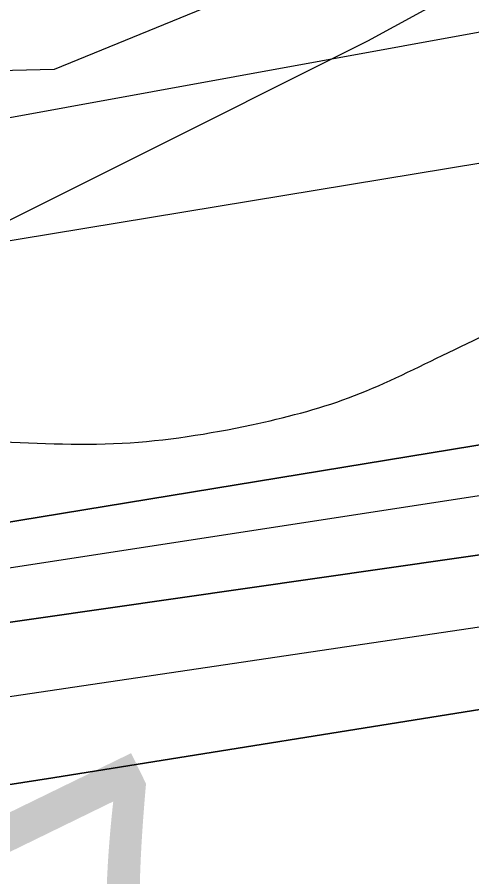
# Model space of a CAD drawing. Extents: x 3445503 to 3483459, y 540493 to 566012.
# Drawn here: x 3473027.1 to 3473120, y 551823.9 to 551999.4 of the extents above; entities that cross this region are included whole.
import ezdxf

# ---------------------------------------------------------------- set-up
doc = ezdxf.new("R2010")
doc.units = 0
for name, color, linetype in [('V-GRID-MAJR', 7, 'Continuous'), ('V-RIVR-EDGE', 7, 'Continuous'), ('V-RIVR-RANG', 7, 'Continuous'), ('V-RRAP-RVMT', 7, 'Continuous'), ('V-SITE-VEGE', 7, 'Continuous'), ('V-TOPO-DPTH', 7, 'Continuous'), ('V-TOPO-MINR', 7, 'Continuous'), ('V-TOPO-WATR', 7, 'Continuous')]:
    doc.layers.add(name, color=color, linetype=linetype)

msp = doc.modelspace()

# ---------------------------------------------------------------- linework, layer by layer
at = {"layer": 'V-GRID-MAJR'}
msp.add_spline([(3449621.526, 551946.219), (3454896.117, 551971.152), (3460170.705, 551996.853), (3465445.288, 552023.321), (3470719.8680000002, 552050.556), (3475994.444, 552078.558), (3481269.015, 552107.327), (3481269.0160000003, 552107.327)], degree=3, dxfattribs=at)
at = {"layer": 'V-RIVR-EDGE'}
msp.add_spline([(3466309.3848466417, 552621.9579710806), (3466349.703870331, 552619.4248512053), (3466382.7286882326, 552619.3431903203), (3466411.927860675, 552618.5757255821), (3466431.7444705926, 552619.221988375), (3466456.4313341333, 552621.2467355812), (3466478.3423179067, 552625.364137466), (3466500.245565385, 552626.3528723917), (3466524.236310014, 552628.0317091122), (3466536.750118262, 552627.6531342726), (3466565.613695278, 552631.7533443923), (3466586.12556452, 552632.3978880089), (3466600.729448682, 552633.7523039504), (3466616.0268729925, 552634.4097413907), (3466639.3163411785, 552633.656889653), (3466653.5691573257, 552633.621646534), (3466663.6572942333, 552636.3777557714), (3466670.958376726, 552636.70733408), (3466676.5238896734, 552638.0840993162), (3466689.3818892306, 552636.3141462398), (3466713.3709146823, 552637.2977236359), (3466728.6700581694, 552638.6504204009), (3466733.538592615, 552639.3336454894), (3466741.1864451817, 552639.3147345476), (3466744.6653205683, 552640.3490276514), (3466765.8784662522, 552643.425259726), (3466811.078918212, 552646.7898098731), (3466822.205646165, 552647.8051920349), (3466836.469636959, 552652.2891345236), (3466848.283028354, 552649.8265008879), (3466872.264317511, 552647.6814113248), (3466895.5486281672, 552644.842781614), (3466925.7906895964, 552644.0727381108), (3466966.4607813, 552642.9292772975), (3466982.79421789, 552640.8030986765), (3467002.59535522, 552635.1920275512), (3467043.595884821, 552627.0951139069), (3467061.669188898, 552625.6598966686), (3467070.7101388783, 552626.68043636), (3467078.7116382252, 552629.0940734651), (3467090.2031876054, 552637.061189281), (3467099.252733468, 552641.558025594), (3467116.301199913, 552647.425610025), (3467156.6554667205, 552659.1453062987), (3467180.3045988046, 552663.258410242), (3467190.046825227, 552666.710638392), (3467215.09593143, 552674.6442302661), (3467224.4982644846, 552681.2259849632), (3467241.911552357, 552694.0453030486), (3467256.190156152, 552704.4389497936), (3467275.6875028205, 552716.5578510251), (3467305.630931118, 552735.6035578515), (3467327.5634045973, 552748.4117012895), (3467352.2898091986, 552766.4274129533), (3467374.5759294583, 552781.6681044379), (3467388.8450777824, 552788.2378248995), (3467399.6405082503, 552795.8590302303), (3467402.78378821, 552801.7609981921), (3467413.9139545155, 552804.1668990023), (3467419.4846249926, 552807.6294422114), (3467425.4132401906, 552815.2626817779), (3467432.374429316, 552818.7217866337), (3467446.2950883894, 552824.9447370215), (3467466.1340476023, 552834.6293710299), (3467483.877773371, 552840.495236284), (3467499.17605727, 552841.5003033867), (3467510.654712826, 552844.2529742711), (3467520.049309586, 552847.7060620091), (3467524.5753718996, 552850.4759246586), (3467538.4917330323, 552854.9607267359), (3467570.8333258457, 552859.7476002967), (3467609.0837633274, 552864.1722311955), (3467645.5969120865, 552868.9487896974), (3467670.2803372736, 552869.5830182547), (3467689.7518962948, 552871.2730296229), (3467696.009230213, 552871.257557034), (3467706.087052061, 552869.8421103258), (3467716.5150823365, 552869.4686930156), (3467730.4194092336, 552869.0866798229), (3467744.6799616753, 552872.1801036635), (3467757.201506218, 552874.9301957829), (3467768.325655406, 552874.9026889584), (3467789.870098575, 552871.3730978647), (3467862.1813662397, 552872.9324518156), (3467905.6281973, 552870.0439659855), (3467943.4854469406, 552856.0450843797), (3467982.0233429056, 552836.1347793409), (3468014.6377812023, 552810.677012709), (3468040.65671139, 552789.0595045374), (3468070.1493594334, 552766.3905114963), (3468095.144311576, 552752.4234346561), (3468129.525264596, 552738.433148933), (3468159.7466959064, 552729.3199935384), (3468202.1480592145, 552725.3911974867), (3468241.4284918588, 552724.5988046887), (3468263.6742114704, 552723.5009020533), (3468284.519956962, 552718.5825114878), (3468310.5466234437, 552700.0936702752), (3468339.350029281, 552679.8598040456), (3468348.374647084, 552674.2753801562), (3468371.3078897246, 552670.0470913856), (3468394.9518642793, 552672.074417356), (3468423.1107265, 552672.3524203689), (3468450.5691718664, 552670.5463645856), (3468476.2946264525, 552670.8303847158), (3468493.331918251, 552672.17878354), (3468516.288369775, 552677.3364956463), (3468541.3426335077, 552687.3558654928), (3468560.1404229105, 552697.7383375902), (3468569.530721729, 552699.453277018), (3468577.1777147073, 552699.086736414), (3468586.549102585, 552693.1538232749), (3468603.1932065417, 552676.0787095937), (3468627.1512868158, 552664.5476191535), (3468668.5080419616, 552659.9261425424), (3468712.655289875, 552659.1217155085), (3468729.6977392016, 552662.5558923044), (3468746.743626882, 552667.3805877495), (3468759.9561328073, 552668.390812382), (3468773.149727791, 552661.7531844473), (3468796.0468677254, 552642.9244498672), (3468815.139851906, 552632.1006529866), (3468834.5778869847, 552620.2331075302), (3468847.085678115, 552617.4211250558), (3468885.6579576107, 552611.4160065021), (3468924.924636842, 552605.0615391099), (3468947.8638966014, 552603.2666579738), (3468956.9074253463, 552605.3300866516), (3468965.9595499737, 552610.869811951), (3468970.840118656, 552616.4198523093), (3468974.664044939, 552616.4103968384), (3468976.7334907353, 552609.8002757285), (3468983.642244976, 552592.0539711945), (3468990.5742081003, 552583.6936675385), (3469002.715458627, 552573.2346920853), (3469014.5168157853, 552565.9052431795), (3469022.157791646, 552563.1052949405), (3469029.1086657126, 552562.3928438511), (3469038.490368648, 552560.6314866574), (3469047.8634757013, 552555.3938328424), (3469053.7680224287, 552553.2934418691), (3469073.9245257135, 552550.8101781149), (3469091.299991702, 552548.3337910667), (3469106.580224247, 552542.0386352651), (3469126.7289912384, 552536.4267045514), (3469142.713078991, 552533.6061261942), (3469153.1385305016, 552532.1898198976), (3469162.515075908, 552528.3426847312), (3469171.8761487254, 552518.2382156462), (3469185.7598455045, 552509.5130905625), (3469208.691368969, 552504.5895424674), (3469232.6709389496, 552501.7491935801), (3469258.052202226, 552503.4245919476), (3469277.1821487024, 552507.5488705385), (3469302.5720078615, 552512.7005655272), (3469341.873930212, 552520.598914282), (3469368.302380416, 552524.0098821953), (3469396.1067362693, 552521.5077074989), (3469447.8657340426, 552506.0839237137), (3469526.008483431, 552475.9943654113), (3469583.6754662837, 552459.8607093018), (3469651.0795180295, 552445.0935033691), (3469684.7815439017, 552437.7099004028), (3469730.656625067, 552432.7296194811), (3469767.1482841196, 552428.8154364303), (3469829.708729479, 552423.4462656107), (3469847.787191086, 552424.0968263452), (3469856.8255623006, 552424.0744770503), (3469867.597783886, 552422.3096815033), (3469876.2790699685, 552418.4642655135), (3469887.7370954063, 552412.8738245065), (3469925.5952046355, 552399.2225725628), (3469955.1256745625, 552391.8492846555), (3469977.3593599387, 552385.8845667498), (3470001.330334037, 552379.5679212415), (3470024.271312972, 552378.4682994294), (3470048.2654959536, 552381.5376547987), (3470074.0072827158, 552388.4266385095), (3470084.094560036, 552390.8351180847), (3470093.829909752, 552391.5063089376), (3470109.1161594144, 552387.6445607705), (3470138.280948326, 552372.9719095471), (3470163.617513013, 552356.5705654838), (3470192.4441277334, 552345.7227001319), (3470225.456051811, 552340.4265943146), (3470241.7920671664, 552339.3433046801), (3470271.6882181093, 552339.2693800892), (3470310.9617740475, 552335.6959499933), (3470330.081405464, 552335.6486726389), (3470358.588756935, 552336.2734457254), (3470382.571765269, 552334.8236154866), (3470398.206504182, 552331.3086373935), (3470414.528766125, 552324.6632731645), (3470435.0191456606, 552316.6170752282), (3470465.5847682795, 552306.1125415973), (3470481.553383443, 552297.0346293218), (3470485.3755905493, 552296.3299145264), (3470491.6320648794, 552295.9668122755), (3470495.7976037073, 552293.5230895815), (3470499.962282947, 552290.7317372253), (3470505.8651104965, 552287.9360869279), (3470526.710855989, 552283.017696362), (3470533.314959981, 552282.6537345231), (3470539.224664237, 552282.6391215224), (3470542.35161202, 552281.9361259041), (3470544.0837432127, 552279.4984203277), (3470547.2055334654, 552276.7096467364), (3470551.369353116, 552273.5706647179), (3470557.6223890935, 552271.8170438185), (3470564.5698248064, 552269.7140740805), (3470576.390092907, 552270.0324777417), (3470585.774374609, 552269.3140095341), (3470591.329572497, 552266.5192188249), (3470613.5581003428, 552258.468722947), (3470637.518759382, 552247.9805214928), (3470666.686127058, 552234.3507592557), (3470680.9234706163, 552228.0581822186), (3470696.5547711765, 552223.1526854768), (3470705.2403551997, 552221.0454177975), (3470710.454800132, 552221.0325239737), (3470716.373959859, 552224.8418372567), (3470726.806288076, 552226.2065682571), (3470744.8873284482, 552227.9000179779), (3470772.007599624, 552229.918748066), (3470784.1763569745, 552230.5839218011), (3470792.1709796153, 552230.2165216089), (3470802.939762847, 552227.0612074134), (3470818.5822380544, 552226.6748962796), (3470830.0617531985, 552229.7751968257), (3470835.9809129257, 552233.5845101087), (3470842.5867360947, 552233.9158075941), (3470861.0085294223, 552232.8273604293), (3470874.207281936, 552228.2755104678), (3470890.1810546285, 552221.2833761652), (3470909.2989668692, 552220.5408394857), (3470935.3711915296, 552220.4763703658), (3470949.6326035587, 552223.9174238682), (3470960.7627698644, 552226.3233246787), (3470973.2774377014, 552226.2923795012), (3470997.600339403, 552221.7130227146), (3471022.2691515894, 552216.4375470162), (3471070.562167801, 552205.1939150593), (3471088.982241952, 552203.410208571), (3471111.9249400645, 552203.0058460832), (3471121.6577110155, 552202.63414795), (3471127.9124661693, 552201.5757863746), (3471132.7706855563, 552198.0874555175), (3471136.5825776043, 552193.2111847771), (3471141.449392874, 552193.1991505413), (3471145.627825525, 552195.9698727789), (3471151.191619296, 552196.651378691), (3471156.7536938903, 552196.6376252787), (3471178.2955582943, 552192.0651451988), (3471192.538918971, 552188.2059757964), (3471223.459047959, 552180.4816198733), (3471265.8406407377, 552168.5573415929), (3471314.8263375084, 552156.2691014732), (3471351.300804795, 552145.4023251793), (3471386.043140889, 552136.9732544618), (3471401.337986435, 552136.5878029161), (3471419.4112905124, 552135.1525856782), (3471433.656370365, 552131.9886755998), (3471456.2385449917, 552126.3707277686), (3471476.7409587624, 552123.1913451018), (3471490.6366897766, 552119.3330352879), (3471513.9029490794, 552109.1941826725), (3471547.945727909, 552099.0286828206), (3471579.5628353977, 552091.9978670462), (3471609.4417945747, 552084.9713492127), (3471637.2366949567, 552078.6452482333), (3471668.4958577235, 552067.4437361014), (3471684.820698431, 552061.841260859), (3471699.7636163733, 552059.718520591), (3471716.436946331, 552054.4628154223), (3471743.1820810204, 552045.3582559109), (3471759.4974662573, 552035.931854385), (3471773.3906185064, 552031.0306555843), (3471788.6674126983, 552023.3449811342), (3471808.459094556, 552013.9099837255), (3471820.614098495, 552009.0130828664), (3471825.8216667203, 552006.2191517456), (3471833.447169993, 551997.1618695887), (3471837.259921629, 551992.6332285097), (3471849.414065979, 551987.3886979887), (3471863.313235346, 551984.9209068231), (3471900.5121879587, 551985.8718198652), (3471925.883995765, 551983.723291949), (3471961.6760975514, 551978.0726797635), (3472004.068005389, 551970.3199574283), (3472058.2621299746, 551955.5854158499), (3472104.461631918, 551941.2182744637), (3472151.699724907, 551925.1104060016), (3472165.5920175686, 551919.8615775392), (3472170.7952878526, 551915.3294981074), (3472181.9056836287, 551909.7399166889), (3472191.9809267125, 551907.2815809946), (3472199.9643747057, 551902.3949951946), (3472208.994150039, 551898.8963492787), (3472220.108843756, 551895.0449161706), (3472235.3925146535, 551890.1402790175), (3472240.606959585, 551890.1273851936), (3472245.472915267, 551889.7677212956), (3472259.3703654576, 551886.604670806), (3472269.448187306, 551885.1892240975), (3472280.212672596, 551880.2957615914), (3472294.809680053, 551878.8691402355), (3472314.2752219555, 551878.1257439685), (3472330.2687651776, 551879.1290918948), (3472344.178249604, 551880.8328566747), (3472354.254352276, 551878.7221506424), (3472360.163196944, 551878.3599079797), (3472367.812768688, 551879.0362563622), (3472378.246816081, 551881.096246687), (3472386.2422983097, 551881.076476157), (3472400.490816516, 551879.3030847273), (3472427.2557217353, 551878.1940074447), (3472454.38115044, 551882.2985155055), (3472479.7598349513, 551882.9310248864), (3472504.4381026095, 551881.4794754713), (3472524.948252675, 551881.4287597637), (3472536.418312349, 551880.7051340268), (3472544.4069178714, 551877.9043261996), (3472549.2677160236, 551875.4588843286), (3472555.1774202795, 551875.4442713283), (3472570.123776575, 551874.7120497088), (3472580.207615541, 551875.7300106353), (3472593.4184022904, 551876.0449759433), (3472610.103766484, 551875.6560860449), (3472633.7443026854, 551876.2928933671), (3472647.2949828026, 551873.4783321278), (3472654.2398397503, 551870.3324734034), (3472660.149544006, 551870.3178604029), (3472666.4103162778, 551871.6929064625), (3472682.051931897, 551870.9589656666), (3472693.8790767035, 551874.0584066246), (3472707.1027572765, 551879.5878168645), (3472717.8801363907, 551879.9087992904), (3472730.733838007, 551876.4006979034), (3472741.8571276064, 551876.0255614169), (3472753.678255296, 551876.6915947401), (3472772.8142188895, 551883.249280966), (3472794.0325221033, 551888.4112910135), (3472814.549548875, 551891.1416126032), (3472833.325848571, 551892.8333431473), (3472843.4114067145, 551894.5465633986), (3472860.4572943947, 551899.3712588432), (3472888.2831399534, 551905.5598257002), (3472914.0189095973, 551910.0154017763), (3472934.187447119, 551912.3989532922), (3472958.177332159, 551913.7301603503), (3472986.3353347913, 551913.660533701), (3473020.7489521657, 551912.8801751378), (3473048.558465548, 551912.4637784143), (3473074.9877753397, 551916.2223759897), (3473094.816419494, 551921.7354540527), (3473113.957540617, 551930.3789182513), (3473134.14498908, 551940.4103223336), (3473153.2938464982, 551952.1824534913), (3473173.494188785, 551967.4283025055), (3473183.9394108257, 551974.0074784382), (3473198.201682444, 551977.7961616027), (3473219.4002151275, 551974.9626894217), (3473232.247899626, 551969.0211803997), (3473250.2988544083, 551958.5475919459), (3473256.5475924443, 551955.055822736), (3473269.4025833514, 551952.0691659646)], degree=3, dxfattribs=at)
at = {"layer": 'V-RRAP-RVMT'}
msp.add_lwpolyline([(3473489.1030000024, 551532.9740000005), (3473612.5090000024, 551604.7680000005), (3473628.5780000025, 551581.0270000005), (3473760.7660000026, 551666.6750000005), (3473423.3430000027, 552189.3750000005), (3473317.9240000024, 552120.0330000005), (3473314.7620000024, 552123.5420000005), (3473182.9090000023, 552045.2410000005), (3473184.6220000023, 552041.3680000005), (3473098.7000000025, 551994.5340000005), (3472999.2220000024, 551944.7870000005), (3472878.5750000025, 551907.2760000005), (3472873.5580000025, 551921.0010000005), (3472707.3210000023, 551883.0840000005), (3472572.6350000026, 551880.4690000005), (3472572.7010000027, 551883.0990000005), (3472326.5640000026, 551887.4460000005), (3472327.0070000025, 551891.7850000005), (3472208.1220000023, 551911.2090000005)], dxfattribs=at)
at = {"layer": 'V-SITE-VEGE'}
msp.add_lwpolyline([(3473245.437, 552022.0380000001), (3473162.258, 552024.81), (3473095.714, 552013.714), (3473034.714, 551988.747), (3472918.2630000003, 551985.9720000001), (3472871.126, 551991.52), (3472865.58, 552005.393), (3472871.126, 552016.487), (3472909.944, 552033.134), (3472948.762, 552041.455), (3473051.35, 552083.068), (3473165.031, 552163.517), (3473234.345, 552213.452)], dxfattribs=at)
at = {"layer": 'V-TOPO-DPTH'}
for points in [[(3474285.7459111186, 552288.9044624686), (3473649.677294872, 552091.8711379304), (3473646.0170443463, 552090.6184103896), (3473642.3099929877, 552089.5561814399), (3473638.5327403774, 552088.779700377), (3473634.7086869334, 552088.1937179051), (3473627.5883566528, 552087.3798334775), (3473625.8151387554, 552087.3255696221), (3473623.182915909, 552087.7623561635), (3472968.402967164, 551968.4483453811), (3472958.288973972, 551965.170872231), (3472948.03866399, 551962.5643595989), (3472937.583878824, 551960.9642877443), (3472926.9927768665, 551960.0351764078), (3472903.01379124, 551959.1051951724), (3472900.212126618, 551959.1454287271), (3472897.4373363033, 551959.3801630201), (3472894.70285745, 551959.9066484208), (3472891.9952529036, 551960.6276345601), (3472889.302441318, 551961.4785014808), (3472886.601779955, 551962.302964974), (3472883.8893439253, 551963.0878233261), (3472273.0206982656, 551944.0121477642)], [(3474424.5610574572, 552261.8754714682), (3474365.129884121, 552221.8408975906), (3474359.864558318, 552218.4853956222), (3474354.4965026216, 552215.3143402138), (3474348.9743520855, 552212.4199546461), (3474343.349471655, 552209.7100156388), (3473694.1036356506, 552008.3346059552), (3473689.781028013, 552006.6655724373), (3473688.3341947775, 552006.1247990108), (3473682.201615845, 552003.8568868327), (3473680.6309509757, 552003.3247179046), (3473675.8086455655, 552002.1386365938), (3473670.8789099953, 552001.8240495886), (3473669.2289842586, 552001.9342692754), (3472983.0051570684, 551889.4230827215), (3472980.092532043, 551888.9877221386), (3472979.5212798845, 551889.0833725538), (3472979.3320185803, 551889.1240664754), (3472979.1432282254, 551889.1670515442), (3472315.7629208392, 551883.3416411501), (3472304.221296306, 551883.3011389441)], [(3472304.221296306, 551883.3011389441), (3472315.7629208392, 551883.3416411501), (3472979.1432282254, 551889.1670515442), (3472979.3320185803, 551889.1240664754), (3472979.5212798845, 551889.0833725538), (3472980.092532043, 551888.9877221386), (3472983.0051570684, 551889.4230827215), (3473669.2289842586, 552001.9342692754), (3473670.8789099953, 552001.8240495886), (3473675.8086455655, 552002.1386365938), (3473680.6309509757, 552003.3247179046), (3473682.201615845, 552003.8568868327), (3473688.3341947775, 552006.1247990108), (3473689.781028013, 552006.6655724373), (3473694.1036356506, 552008.3346059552), (3474343.349471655, 552209.7100156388), (3474348.9743520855, 552212.4199546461), (3474354.4965026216, 552215.3143402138), (3474359.864558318, 552218.4853956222), (3474365.129884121, 552221.8408975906), (3474424.5610574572, 552261.8754714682)], [(3474370.952430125, 552190.2541197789), (3474351.6238182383, 552180.2345032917), (3473731.8046530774, 551980.3672380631), (3473711.581254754, 551973.1287968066), (3473691.3191149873, 551965.9995216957), (3473671.0311475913, 551958.9430240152), (3473600.9336087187, 551934.7735986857), (3473034.436580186, 551844.1142061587), (3473007.640474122, 551839.9594439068), (3472980.6901309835, 551836.9640550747), (3472953.636963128, 551834.7415818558), (3472881.044140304, 551830.3527041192), (3472871.5424401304, 551830.1389971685), (3472862.0720334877, 551830.4018713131), (3472852.648567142, 551831.3796171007), (3472843.256394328, 551832.8339439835), (3472293.2183935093, 551839.3527526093)], [(3472293.2183935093, 551839.3527526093), (3472843.256394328, 551832.8339439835), (3472852.648567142, 551831.3796171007), (3472862.0720334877, 551830.4018713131), (3472871.5424401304, 551830.1389971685), (3472881.044140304, 551830.3527041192), (3472953.636963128, 551834.7415818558), (3472980.6901309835, 551836.9640550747), (3473007.640474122, 551839.9594439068), (3473034.436580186, 551844.1142061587), (3473600.9336087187, 551934.7735986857), (3473671.0311475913, 551958.9430240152), (3473691.3191149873, 551965.9995216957), (3473711.581254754, 551973.1287968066), (3473731.8046530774, 551980.3672380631), (3474351.6238182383, 552180.2345032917), (3474370.952430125, 552190.2541197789)], [(3472286.604769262, 551853.5689931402), (3472911.3827974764, 551860.8560303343), (3472916.2677696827, 551860.1917158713), (3472921.161504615, 551859.8243896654), (3472926.068383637, 551859.902545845), (3472930.984025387, 551860.2776902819), (3472968.904104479, 551864.9166194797), (3472981.1022325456, 551866.7021845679), (3472993.223257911, 551868.8673934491), (3473005.228629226, 551871.6020680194), (3473017.1568978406, 551874.7163863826), (3473557.4741411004, 551952.2157240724), (3473569.522980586, 551952.978388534), (3473581.507662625, 551954.4356415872), (3473593.4495730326, 551956.355953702), (3473605.284353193, 551958.9004612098), (3473617.019899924, 551961.8087341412), (3473628.60659651, 551965.2626552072), (3473640.0940596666, 551969.0803416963), (3473680.1777186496, 551983.4519374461)], [(3472286.604769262, 551853.5689931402), (3472911.3827974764, 551860.8560303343), (3472916.2677696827, 551860.1917158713), (3472921.161504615, 551859.8243896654), (3472926.068383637, 551859.902545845), (3472930.984025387, 551860.2776902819), (3472968.904104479, 551864.9166194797), (3472981.1022325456, 551866.7021845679), (3472993.223257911, 551868.8673934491), (3473005.228629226, 551871.6020680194), (3473017.1568978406, 551874.7163863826), (3473557.4741411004, 551952.2157240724), (3473569.522980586, 551952.978388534), (3473581.507662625, 551954.4356415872), (3473593.4495730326, 551956.355953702), (3473605.284353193, 551958.9004612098), (3473617.019899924, 551961.8087341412), (3473628.60659651, 551965.2626552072), (3473640.0940596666, 551969.0803416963), (3473680.1777186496, 551983.4519374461)]]:
    msp.add_lwpolyline(points, dxfattribs=at)
at = {"layer": 'V-TOPO-MINR'}
for points in [[(3474285.7459111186, 552288.9044624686), (3473649.677294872, 552091.8711379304), (3473646.0170443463, 552090.6184103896), (3473642.3099929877, 552089.5561814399), (3473638.5327403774, 552088.779700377), (3473634.7086869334, 552088.1937179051), (3473627.5883566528, 552087.3798334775), (3473625.8151387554, 552087.3255696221), (3473623.182915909, 552087.7623561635), (3472968.402967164, 551968.4483453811), (3472958.288973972, 551965.170872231), (3472948.03866399, 551962.5643595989), (3472937.583878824, 551960.9642877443), (3472926.9927768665, 551960.0351764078), (3472903.01379124, 551959.1051951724), (3472900.212126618, 551959.1454287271), (3472897.4373363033, 551959.3801630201), (3472894.70285745, 551959.9066484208), (3472891.9952529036, 551960.6276345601), (3472889.302441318, 551961.4785014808), (3472886.601779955, 551962.302964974), (3472883.8893439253, 551963.0878233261), (3472273.0206982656, 551944.0121477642)], [(3474377.7152381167, 552239.7101522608), (3474354.4138897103, 552224.0134620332), (3474352.427094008, 552222.7473144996), (3474350.40152427, 552221.5507870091), (3474346.195288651, 552219.4362122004), (3474332.3494845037, 552213.194933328), (3474329.6974990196, 552212.1379419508), (3474326.999873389, 552211.2416842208), (3474324.2337875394, 552210.5865269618), (3474321.422061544, 552210.0921033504), (3474318.5718816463, 552209.7713054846), (3473775.48507067, 552086.8469349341), (3473737.7295205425, 552076.3575933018), (3473704.239751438, 552067.5528364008), (3473682.9611997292, 552062.6719955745), (3473661.543913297, 552058.6972588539), (3472980.2073067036, 551946.3246864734), (3472958.2485712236, 551942.8244931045), (3472936.0761957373, 551941.1442601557), (3472913.761393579, 551940.6773341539), (3472874.3174723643, 551941.4820192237), (3472869.0147391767, 551941.7994424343), (3472297.889660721, 551924.7195597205)], [(3474382.1998906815, 552205.6622642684), (3474366.7910344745, 552196.5907803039), (3474350.9471849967, 552188.3024086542), (3474334.813340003, 552180.5361118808), (3473736.3473667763, 551993.4511216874), (3473721.2347873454, 551987.8498144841), (3473706.100867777, 551982.3073063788), (3473690.934938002, 551976.8529969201), (3473675.747668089, 551971.4574865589), (3473620.108989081, 551951.8732046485), (3473603.136697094, 551946.3008608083), (3473019.099339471, 551859.7242640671), (3472999.6875192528, 551855.9251160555), (3472980.123136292, 551853.0118345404), (3472960.4570448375, 551850.6891306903), (3472906.046056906, 551845.5143300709), (3472898.820375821, 551845.1344834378), (3472891.6131961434, 551845.1595214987), (3472294.8530024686, 551847.8861705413)], [(3474370.952430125, 552190.2541197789), (3474351.6238182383, 552180.2345032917), (3473731.8046530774, 551980.3672380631), (3473711.581254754, 551973.1287968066), (3473691.3191149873, 551965.9995216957), (3473671.0311475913, 551958.9430240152), (3473600.9336087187, 551934.7735986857), (3473034.436580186, 551844.1142061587), (3473007.640474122, 551839.9594439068), (3472980.6901309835, 551836.9640550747), (3472953.636963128, 551834.7415818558), (3472881.044140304, 551830.3527041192), (3472871.5424401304, 551830.1389971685), (3472862.0720334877, 551830.4018713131), (3472852.648567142, 551831.3796171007), (3472843.256394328, 551832.8339439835), (3472293.2183935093, 551839.3527526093)], [(3473684.3624167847, 551994.990644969), (3473660.815111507, 551986.4071425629), (3473654.4504546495, 551984.2695307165), (3473648.0261803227, 551982.3519847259), (3473641.512479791, 551980.7645375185), (3473634.9391617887, 551979.3971561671), (3473628.3059055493, 551978.4306769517), (3473621.6529313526, 551977.7738492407), (3473614.9703802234, 551977.5814987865), (3472999.283011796, 551882.9642645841), (3472993.5430117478, 551881.308811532), (3472987.760079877, 551879.8416403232), (3472981.9127502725, 551878.6568918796), (3472976.022488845, 551877.6604252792), (3472955.857002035, 551874.7510681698), (3472953.2857216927, 551874.5053878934), (3472950.717073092, 551874.4236417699), (3472948.1523721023, 551874.5877968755), (3472945.590302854, 551874.9158861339), (3472943.033785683, 551875.3871446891), (3472940.4819811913, 551875.8818457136), (3472937.9372457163, 551876.411710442), (3472279.875556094, 551858.0261381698)], [(3473680.1777186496, 551983.4519374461), (3473640.0940596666, 551969.0803416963), (3473628.60659651, 551965.2626552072), (3473617.019899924, 551961.8087341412), (3473605.284353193, 551958.9004612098), (3473593.4495730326, 551956.355953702), (3473581.507662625, 551954.4356415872), (3473569.522980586, 551952.978388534), (3473557.4741411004, 551952.2157240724), (3473017.1568978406, 551874.7163863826), (3473005.228629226, 551871.6020680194), (3472993.223257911, 551868.8673934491), (3472981.1022325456, 551866.7021845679), (3472968.904104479, 551864.9166194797), (3472930.984025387, 551860.2776902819), (3472926.068383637, 551859.902545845), (3472921.161504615, 551859.8243896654), (3472916.2677696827, 551860.1917158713), (3472911.3827974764, 551860.8560303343), (3472286.604769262, 551853.5689931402)]]:
    msp.add_lwpolyline(points, dxfattribs=at)
at = {"layer": 'V-TOPO-WATR'}
msp.add_lwpolyline([(3474424.5610574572, 552261.8754714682), (3474365.129884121, 552221.8408975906), (3474359.864558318, 552218.4853956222), (3474354.4965026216, 552215.3143402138), (3474348.9743520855, 552212.4199546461), (3474343.349471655, 552209.7100156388), (3473694.1036356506, 552008.3346059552), (3473689.781028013, 552006.6655724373), (3473688.3341947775, 552006.1247990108), (3473682.201615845, 552003.8568868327), (3473680.6309509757, 552003.3247179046), (3473675.8086455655, 552002.1386365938), (3473670.8789099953, 552001.8240495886), (3473669.2289842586, 552001.9342692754), (3472983.0051570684, 551889.4230827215), (3472980.092532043, 551888.9877221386), (3472979.5212798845, 551889.0833725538), (3472979.3320185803, 551889.1240664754), (3472979.1432282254, 551889.1670515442), (3472315.7629208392, 551883.3416411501), (3472304.221296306, 551883.3011389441)], dxfattribs=at)

# ---------------------------------------------------------------- texts
at = {"layer": 'V-RIVR-RANG'}
msp.add_text('-27', height=67.00000000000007, rotation=25.991750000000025, dxfattribs=at).set_placement((3472967.4184452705, 551734.1883586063))

doc.saveas('drawing.dxf')
